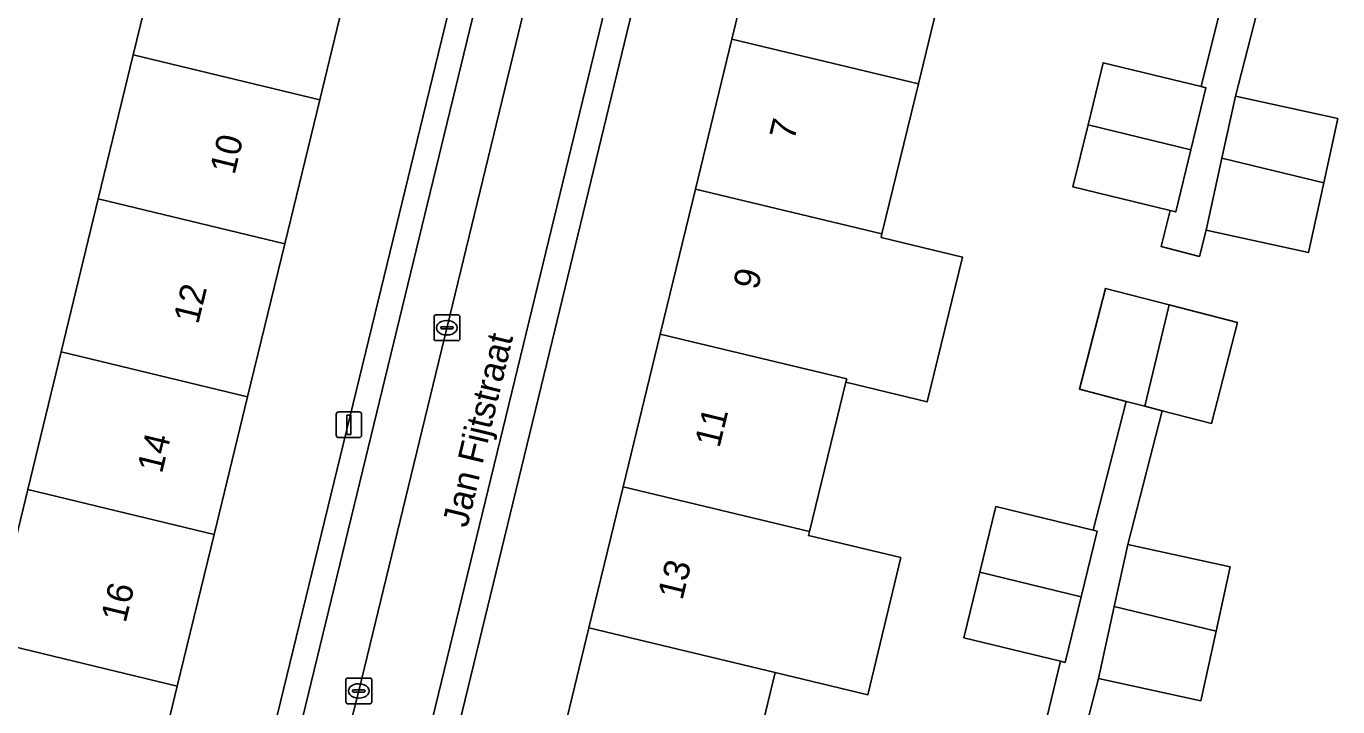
# Model space of a CAD drawing. Extents: x 162803 to 163818, y 381639 to 382475.
# Drawn here: x 163312.7 to 163363.6, y 382218.4 to 382244.8 of the extents above; entities that cross this region are included whole.
import ezdxf

# ---------------------------------------------------------------- set-up
doc = ezdxf.new("R2010")
doc.units = 0
for name, color, linetype in [('IMGEO_Erf', 7, 'Continuous'), ('IMGEO_Kolk', 7, 'Continuous'), ('IMGEO_Lichtmast', 7, 'Continuous'), ('IMGEO_Openbare_ruimte_label', 7, 'Continuous'), ('IMGEO_Pand', 7, 'Continuous'), ('IMGEO_Pand_nummerreeks', 7, 'Continuous'), ('IMGEO_Parkeervlak_open', 7, 'Continuous'), ('IMGEO_Rijbaan_lokaal_open', 7, 'Continuous'), ('IMGEO_Voetpad_open', 7, 'Continuous')]:
    doc.layers.add(name, color=color, linetype=linetype)

msp = doc.modelspace()

# ---------------------------------------------------------------- linework, layer by layer
at = {"layer": 'IMGEO_Erf'}
for points in [[(163311.282, 382220.906), (163312.713, 382226.799), (163314.012, 382232.142), (163315.456, 382238.085), (163316.815, 382243.68), (163318.247, 382249.573), (163318.351, 382250), (163319.656, 382255.369), (163321.087, 382261.26), (163322.474, 382266.968), (163311.819, 382269.497)], [(163326.109, 382198.494), (163328.78, 382197.856), (163330.293, 382204.079), (163331.674, 382209.763), (163333.103, 382215.642), (163334.507, 382221.419), (163335.84, 382226.904), (163337.28, 382232.829), (163338.649, 382238.459), (163340.065, 382244.286), (163341.471, 382250.069), (163342.901, 382255.951), (163344.289, 382261.664), (163340.354, 382262.596), (163337.307, 382250), (163332.984, 382232.131), (163325.68, 382202.052)], [(163361.293, 382248.59), (163359.617, 382242.069), (163363.59, 382241.199), (163363.044, 382238.708), (163362.45, 382235.997), (163358.478, 382236.867), (163358.216, 382235.85), (163356.728, 382236.233), (163357.077, 382237.631), (163353.306, 382238.548), (163353.892, 382240.958), (163354.478, 382243.368), (163358.281, 382242.443), (163359.868, 382248.795)], [(163348.711, 382248.335), (163347.306, 382242.552), (163345.889, 382236.724), (163345.856, 382236.588), (163349.011, 382235.822), (163347.644, 382230.197), (163344.489, 382230.964), (163343.081, 382225.17), (163343.042, 382225.011), (163346.621, 382224.154), (163345.344, 382218.824), (163341.748, 382219.685), (163340.343, 382213.908)], [(163351.238, 382213.574), (163352.818, 382220.127), (163349.067, 382221.038), (163349.686, 382223.585), (163350.305, 382226.133), (163354.095, 382225.211), (163355.377, 382230.217), (163353.554, 382230.687), (163354.564, 382234.604), (163357.038, 382233.967), (163359.697, 382233.281), (163358.687, 382229.364), (163356.771, 382229.858), (163355.437, 382224.661), (163359.41, 382223.791), (163358.864, 382221.301), (163358.27, 382218.589), (163354.298, 382219.459), (163352.753, 382213.487)]]:
    msp.add_lwpolyline(points, dxfattribs=at)
msp.add_lwpolyline([(163317.086, 382200.697), (163318.48, 382201.917), (163326.205, 382233.651), (163330.176, 382250), (163333.628, 382264.215), (163329.707, 382265.204), (163328.325, 382259.517), (163326.894, 382253.626), (163326.013, 382250), (163325.486, 382247.83), (163324.054, 382241.936), (163322.694, 382236.341), (163321.25, 382230.399), (163319.952, 382225.055), (163318.52, 382219.162), (163317.064, 382213.17), (163315.717, 382207.627), (163314.205, 382201.406)], close=True, dxfattribs=at)
at = {"layer": 'IMGEO_Kolk'}
for p, q in [((163328.495, 382232.651), (163328.495, 382233.503)), ((163328.57, 382233.577), (163329.422, 382233.577)), ((163328.983, 382233.357), (163329.008, 382233.357)), ((163329.496, 382233.503), (163329.496, 382232.651)), ((163328.754, 382233.071), (163328.754, 382233.083)), ((163329.192, 382233.034), (163328.794, 382233.034)), ((163328.797, 382233.12), (163329.195, 382233.12)), ((163329.006, 382232.797), (163328.981, 382232.797)), ((163329.238, 382233.083), (163329.238, 382233.071)), ((163329.422, 382232.577), (163328.57, 382232.577)), ((163325.146, 382219.473), (163325.998, 382219.473)), ((163325.071, 382218.547), (163325.071, 382219.399)), ((163325.33, 382218.967), (163325.33, 382218.979)), ((163325.768, 382218.93), (163325.37, 382218.93)), ((163325.373, 382219.016), (163325.771, 382219.016)), ((163325.559, 382219.253), (163325.584, 382219.253)), ((163325.814, 382218.979), (163325.814, 382218.967)), ((163326.072, 382219.399), (163326.072, 382218.547)), ((163325.998, 382218.473), (163325.146, 382218.473)), ((163325.582, 382218.693), (163325.557, 382218.693))]:
    msp.add_line(p, q, dxfattribs=at)
for points in [[(163328.495, 382232.651), (163328.495, 382233.503)], [(163328.57, 382233.577), (163329.422, 382233.577)], [(163329.496, 382233.503), (163329.496, 382232.651)], [(163329.422, 382232.577), (163328.57, 382232.577)], [(163325.146, 382219.473), (163325.998, 382219.473)], [(163325.071, 382218.547), (163325.071, 382219.399)], [(163326.072, 382219.399), (163326.072, 382218.547)], [(163325.998, 382218.473), (163325.146, 382218.473)]]:
    msp.add_lwpolyline(points, dxfattribs=at)
for centre, radius, start, end in [((163328.572, 382233.501), 0.0765, 91.552, 178.448), ((163328.572, 382233.501), 0.0765, 91.552, 178.448), ((163329.42, 382233.501), 0.0765, 1.552, 88.448), ((163329.42, 382233.501), 0.0765, 1.552, 88.448), ((163328.794, 382233.08), 0.0403, 85.8775, 175.7526), ((163328.791, 382233.07), 0.0366, 178.938, 274.7102), ((163329.195, 382233.077), 0.043, 264.8664, 352.4533), ((163329.199, 382233.082), 0.0386, 1.7309, 96.639), ((163328.572, 382232.653), 0.0765, 181.552, 268.448), ((163328.572, 382232.653), 0.0765, 181.552, 268.448), ((163329.42, 382232.653), 0.0765, 271.552, 358.448), ((163329.42, 382232.653), 0.0765, 271.552, 358.448), ((163325.148, 382219.397), 0.0765, 91.552, 178.448), ((163325.148, 382219.397), 0.0765, 91.552, 178.448), ((163325.996, 382219.397), 0.0765, 1.552, 88.448), ((163325.996, 382219.397), 0.0765, 1.552, 88.448), ((163325.37, 382218.976), 0.0403, 85.8775, 175.7526), ((163325.367, 382218.966), 0.0366, 178.938, 274.7102), ((163325.771, 382218.973), 0.043, 264.8664, 352.4533), ((163325.775, 382218.978), 0.0386, 1.7309, 96.639), ((163325.148, 382218.549), 0.0765, 181.552, 268.448), ((163325.148, 382218.549), 0.0765, 181.552, 268.448), ((163325.996, 382218.549), 0.0765, 271.552, 358.448), ((163325.996, 382218.549), 0.0765, 271.552, 358.448)]:
    msp.add_arc(centre, radius, start, end, dxfattribs=at)
for centre, major_axis, ratio, start_param, end_param in [((163328.982, 382233.077), (-0.387, 0.002), 0.722429, 4.712389, 7.853982), ((163329.007, 382233.077), (-0.39, 0.002), 0.717154, 1.570796, 4.712389), ((163325.558, 382218.973), (-0.387, 0.002), 0.722429, 4.712389, 7.853982), ((163325.583, 382218.973), (-0.39, 0.002), 0.717154, 1.570796, 4.712389)]:
    msp.add_ellipse(centre, major_axis=major_axis, ratio=ratio, start_param=start_param, end_param=end_param, dxfattribs=at)
at = {"layer": 'IMGEO_Lichtmast'}
for p, q in [((163324.692, 382228.912), (163324.692, 382229.712)), ((163324.692, 382229.712), (163324.692, 382228.912)), ((163324.792, 382229.812), (163325.582, 382229.812)), ((163325.582, 382229.812), (163324.792, 382229.812)), ((163325.682, 382229.712), (163325.682, 382228.912)), ((163325.682, 382228.912), (163325.682, 382229.712)), ((163325.582, 382228.812), (163324.792, 382228.812)), ((163324.792, 382228.812), (163325.582, 382228.812))]:
    msp.add_line(p, q, dxfattribs=at)
msp.add_lwpolyline([(163325.112, 382229.687), (163325.262, 382229.687), (163325.262, 382228.937), (163325.112, 382228.937), (163325.112, 382229.687)], dxfattribs=at)
for centre, start, end in [((163324.792, 382229.712), 90, 180), ((163324.792, 382229.712), 90, 180), ((163325.582, 382229.712), 0, 90), ((163325.582, 382229.712), 360, 90), ((163324.792, 382228.912), 180, 270), ((163324.792, 382228.912), 180, 270), ((163325.582, 382228.912), 270, 0), ((163325.582, 382228.912), 270, 0)]:
    msp.add_arc(centre, 0.1, start, end, dxfattribs=at)
at = {"layer": 'IMGEO_Pand'}
for points in [[(163341.471, 382250.069), (163340.065, 382244.286), (163347.306, 382242.552), (163348.711, 382248.335), (163341.76, 382250)], [(163316.815, 382243.68), (163324.054, 382241.936), (163325.486, 382247.83), (163318.247, 382249.573)], [(163345.889, 382236.724), (163347.306, 382242.552), (163340.065, 382244.286), (163338.649, 382238.459)], [(163316.815, 382243.68), (163315.456, 382238.085), (163322.694, 382236.341), (163324.054, 382241.936)], [(163358.281, 382242.443), (163354.478, 382243.368), (163353.892, 382240.958), (163357.881, 382239.988), (163358.467, 382242.398)], [(163359.09, 382239.661), (163363.044, 382238.708), (163363.59, 382241.199), (163359.617, 382242.069)], [(163357.881, 382239.988), (163353.892, 382240.958), (163353.306, 382238.548), (163357.077, 382237.631), (163357.295, 382237.578)], [(163359.09, 382239.661), (163358.478, 382236.867), (163362.45, 382235.997), (163363.044, 382238.708)], [(163345.889, 382236.724), (163338.649, 382238.459), (163337.28, 382232.829), (163344.521, 382231.095), (163344.489, 382230.964), (163347.644, 382230.197), (163349.011, 382235.822), (163345.856, 382236.588)], [(163314.012, 382232.142), (163321.25, 382230.399), (163322.694, 382236.341), (163315.456, 382238.085)], [(163357.038, 382233.967), (163354.564, 382234.604), (163353.554, 382230.687), (163355.377, 382230.217), (163356.096, 382230.032)], [(163359.697, 382233.281), (163357.038, 382233.967), (163356.096, 382230.032), (163356.771, 382229.858), (163358.687, 382229.364)], [(163344.489, 382230.964), (163344.521, 382231.095), (163337.28, 382232.829), (163335.84, 382226.904), (163343.081, 382225.17)], [(163312.713, 382226.799), (163319.952, 382225.055), (163321.25, 382230.399), (163314.012, 382232.142)], [(163318.52, 382219.162), (163319.952, 382225.055), (163312.713, 382226.799), (163311.282, 382220.906)], [(163346.621, 382224.154), (163343.042, 382225.011), (163343.081, 382225.17), (163335.84, 382226.904), (163334.507, 382221.419), (163341.748, 382219.685), (163345.344, 382218.824)], [(163354.095, 382225.211), (163350.305, 382226.133), (163349.686, 382223.585), (163353.621, 382222.629), (163354.24, 382225.176)], [(163354.91, 382222.255), (163358.864, 382221.301), (163359.41, 382223.791), (163355.437, 382224.661)], [(163353.621, 382222.629), (163349.686, 382223.585), (163349.067, 382221.038), (163352.818, 382220.127), (163353.002, 382220.082)], [(163354.91, 382222.255), (163354.298, 382219.459), (163358.27, 382218.589), (163358.864, 382221.301)], [(163341.748, 382219.685), (163334.507, 382221.419), (163333.103, 382215.642), (163340.343, 382213.908)], [(163318.52, 382219.162), (163311.282, 382220.906), (163309.826, 382214.914), (163317.064, 382213.17)]]:
    msp.add_lwpolyline(points, close=True, dxfattribs=at)
at = {"layer": 'IMGEO_Parkeervlak_open'}
for points in [[(163333.742, 382260.717), (163331.183, 382250.016), (163327.149, 382233.422), (163320.747, 382207.042)], [(163321.731, 382204.132), (163321.838, 382204.251), (163325.569, 382218.972), (163332.423, 382247.206)]]:
    msp.add_lwpolyline(points, dxfattribs=at)
at = {"layer": 'IMGEO_Rijbaan_lokaal_open'}
msp.add_lwpolyline([(163336.233, 382250), (163339.056, 382261.643), (163339.145, 382262.043), (163335.923, 382262.841), (163335.923, 382262.268), (163333.095, 382250), (163332.423, 382247.206), (163325.569, 382218.972), (163321.838, 382204.251), (163321.731, 382204.132), (163321.609, 382203.703), (163324.797, 382202.931), (163331.974, 382232.436)], close=True, dxfattribs=at)
at = {"layer": 'IMGEO_Voetpad_open'}
for points in [[(163339.634, 382284.452), (163339.774, 382285.012), (163333.855, 382286.596), (163333.382, 382284.6), (163331.635, 382277.364), (163329.156, 382267.027), (163328.774, 382265.432), (163329.707, 382265.204), (163333.628, 382264.215), (163330.176, 382250), (163326.205, 382233.651), (163318.48, 382201.917), (163317.086, 382200.697), (163319.462, 382200.055)], [(163332.984, 382232.131), (163337.307, 382250), (163340.354, 382262.596), (163344.289, 382261.664), (163345.207, 382261.443), (163345.594, 382263.028), (163347.712, 382271.713), (163348.115, 382273.365), (163349.857, 382280.609), (163350.348, 382282.582), (163344.356, 382283.852), (163344.223, 382283.32)], [(163339.796, 382264.708), (163339.789, 382264.679), (163339.145, 382262.043), (163339.056, 382261.643), (163336.233, 382250), (163331.974, 382232.436), (163324.797, 382202.931), (163324.654, 382202.308)], [(163320.747, 382207.042), (163327.149, 382233.422), (163331.183, 382250.016), (163333.742, 382260.717)], [(163359.868, 382248.795), (163358.281, 382242.443), (163358.467, 382242.398), (163357.881, 382239.988), (163357.295, 382237.578), (163357.077, 382237.631), (163356.728, 382236.233), (163358.216, 382235.85), (163358.478, 382236.867), (163359.09, 382239.661), (163359.617, 382242.069), (163361.293, 382248.59)], [(163325.68, 382202.052), (163332.984, 382232.131)], [(163352.753, 382213.487), (163354.298, 382219.459), (163354.91, 382222.255), (163355.437, 382224.661), (163356.771, 382229.858), (163356.096, 382230.032), (163355.377, 382230.217), (163354.095, 382225.211), (163354.24, 382225.176), (163353.621, 382222.629), (163353.002, 382220.082), (163352.818, 382220.127), (163351.238, 382213.574)]]:
    msp.add_lwpolyline(points, dxfattribs=at)

# ---------------------------------------------------------------- texts
at = {"layer": 'IMGEO_Openbare_ruimte_label'}
msp.add_text('Jan Fijtstraat', height=1, rotation=76.5199, dxfattribs=at).set_placement((163329.783, 382225.279))
at = {"layer": 'IMGEO_Pand_nummerreeks'}
for s, rotation, p in [('7', 76.3388, (163342.476, 382240.319)), ('10', 76.3426, (163320.744, 382238.988)), ('9', 76.3409, (163341.066, 382234.518)), ('12', 76.3426, (163319.333, 382233.183)), ('11', 76.3409, (163339.575, 382228.381)), ('14', 76.3426, (163317.925, 382227.385)), ('13', 76.3409, (163338.139, 382222.469)), ('16', 76.3426, (163316.515, 382221.585))]:
    msp.add_text(s, height=1, rotation=rotation, dxfattribs=at).set_placement(p)

doc.saveas('drawing.dxf')
